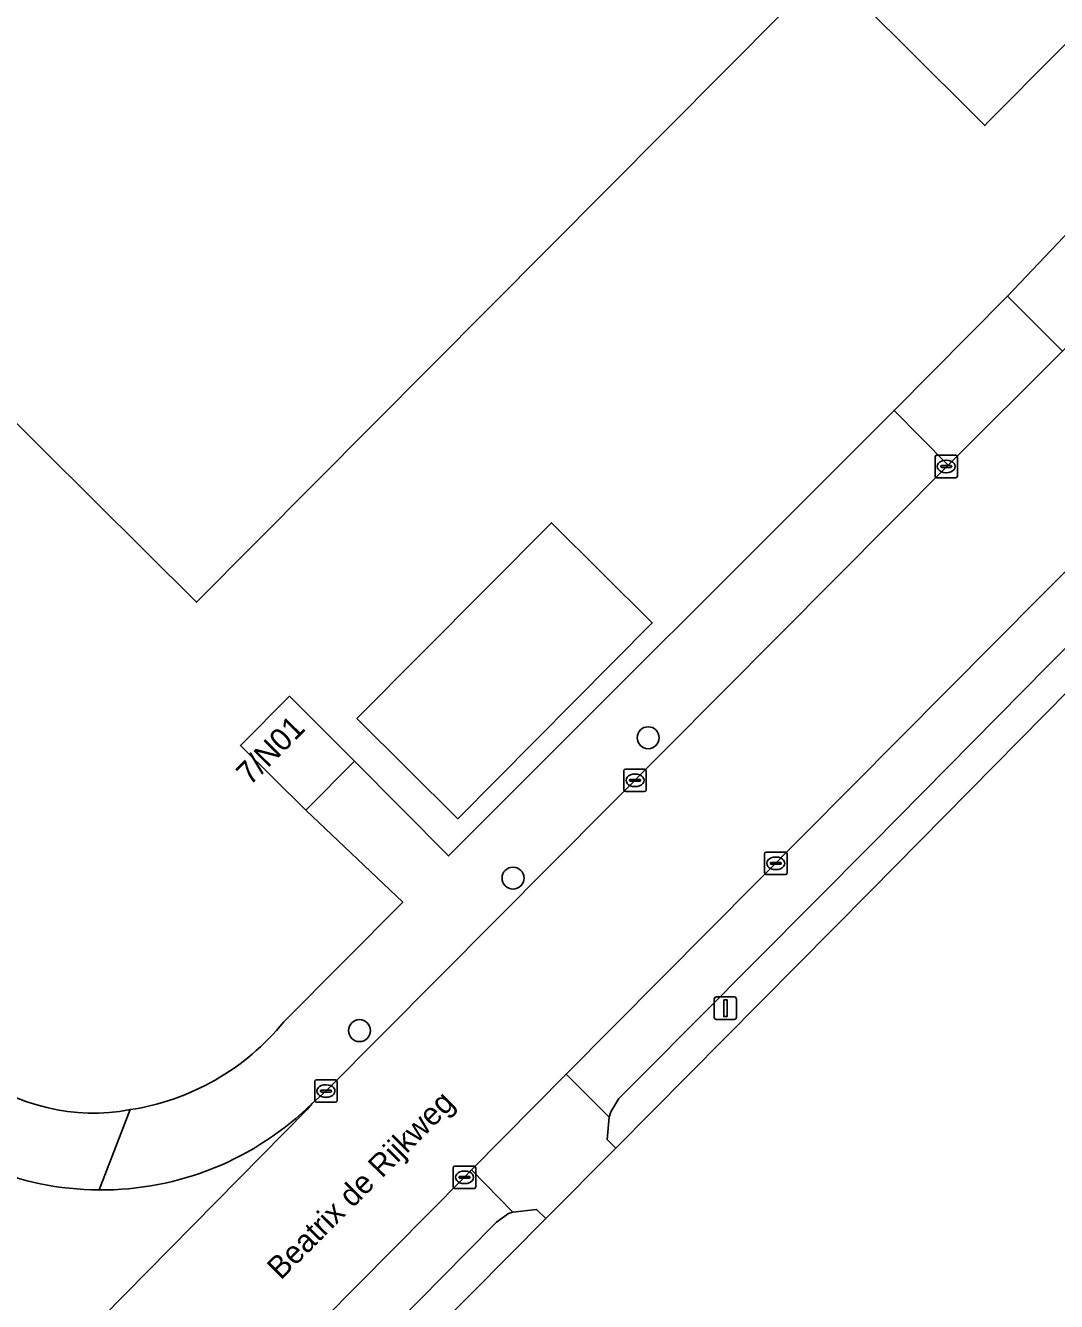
# Model space of a CAD drawing. Extents: x 155018 to 156648, y 383979 to 385733.
# Drawn here: x 155728.5 to 155774.5, y 385306.4 to 385363.3 of the extents above; entities that cross this region are included whole.
import ezdxf

# ---------------------------------------------------------------- set-up
doc = ezdxf.new("R2010")
doc.units = 0
for name, color, linetype in [('IMGEO_Boom', 7, 'Continuous'), ('IMGEO_Erf', 7, 'Continuous'), ('IMGEO_Hek', 7, 'Continuous'), ('IMGEO_Kolk', 7, 'Continuous'), ('IMGEO_Lichtmast', 7, 'Continuous'), ('IMGEO_Openbare_ruimte_label', 7, 'Continuous'), ('IMGEO_Pand', 7, 'Continuous'), ('IMGEO_Pand_nummerreeks', 7, 'Continuous'), ('IMGEO_Parkeervlak_open', 7, 'Continuous'), ('IMGEO_Rijbaan_lokaal_gesloten', 7, 'Continuous'), ('IMGEO_Rijbaan_lokaal_open', 7, 'Continuous'), ('IMGEO_Voetpad_open', 7, 'Continuous')]:
    doc.layers.add(name, color=color, linetype=linetype)

msp = doc.modelspace()

# ---------------------------------------------------------------- linework, layer by layer
at = {"layer": 'IMGEO_Boom'}
for centre in [(155756.275, 385331.553), (155750.253, 385325.299), (155743.411, 385318.504)]:
    msp.add_circle(centre, 0.489, dxfattribs=at)
at = {"layer": 'IMGEO_Erf'}
for points in [[(155740.04, 385318.892), (155745.338, 385324.229), (155741.019, 385328.329), (155738.104, 385331.208), (155740.291, 385333.4), (155743.193, 385330.505), (155747.378, 385326.284), (155767.23, 385346.141), (155772.287, 385351.225), (155775.622, 385354.737), (155784.92, 385364.103), (155789.539, 385368.757), (155804.015, 385383.435), (155810.15, 385389.405), (155815.277, 385394.606), (155764.275, 385445.238), (155709.113, 385500)], [(155799.749, 385387.476), (155771.401, 385358.963), (155771.274, 385358.835), (155767.516, 385362.572), (155764.226, 385365.843)], [(155762.302, 385363.907), (155736.15, 385337.59), (155697.02, 385376.462)], [(155791.664, 385350.534), (155766.166, 385324.695), (155754.832, 385313.264), (155751.719, 385310.124), (155731.978, 385290.214), (155729.776, 385287.989), (155706.51, 385264.532), (155702.256, 385260.243)]]:
    msp.add_lwpolyline(points, dxfattribs=at)
msp.add_lwpolyline([(155751.963, 385341.137), (155756.459, 385336.667), (155747.79, 385327.946), (155743.294, 385332.416)], close=True, dxfattribs=at)
for centre, radius, start, end in [((155731.544, 385325.818), 10.961, 278.6361, 320.8122), ((155731.547, 385323.681), 8.854, 232.3496, 280.6933)]:
    msp.add_arc(centre, radius, start, end, dxfattribs=at)
at = {"layer": 'IMGEO_Hek'}
msp.add_lwpolyline([(155747.378, 385326.284), (155743.193, 385330.505)], dxfattribs=at)
at = {"layer": 'IMGEO_Kolk'}
for p, q in [((155769.057, 385343.216), (155769.057, 385344.068)), ((155769.132, 385344.142), (155769.984, 385344.142)), ((155769.545, 385343.922), (155769.57, 385343.922)), ((155770.058, 385344.068), (155770.058, 385343.216)), ((155769.984, 385343.142), (155769.132, 385343.142)), ((155769.316, 385343.636), (155769.316, 385343.648)), ((155769.754, 385343.599), (155769.356, 385343.599)), ((155769.359, 385343.685), (155769.757, 385343.685)), ((155769.568, 385343.362), (155769.543, 385343.362)), ((155769.8, 385343.648), (155769.8, 385343.636)), ((155755.19, 385329.23), (155755.19, 385330.082)), ((155755.265, 385330.156), (155756.117, 385330.156)), ((155756.191, 385330.082), (155756.191, 385329.23)), ((155755.449, 385329.65), (155755.449, 385329.662)), ((155755.887, 385329.613), (155755.489, 385329.613)), ((155755.492, 385329.699), (155755.89, 385329.699)), ((155755.678, 385329.936), (155755.703, 385329.936)), ((155755.933, 385329.662), (155755.933, 385329.65)), ((155756.117, 385329.156), (155755.265, 385329.156)), ((155755.701, 385329.376), (155755.676, 385329.376)), ((155761.461, 385325.531), (155761.461, 385326.383)), ((155761.536, 385326.457), (155762.388, 385326.457)), ((155761.949, 385326.237), (155761.974, 385326.237)), ((155762.462, 385326.383), (155762.462, 385325.531)), ((155761.72, 385325.951), (155761.72, 385325.963)), ((155762.158, 385325.914), (155761.76, 385325.914)), ((155761.763, 385326), (155762.161, 385326)), ((155761.972, 385325.677), (155761.947, 385325.677)), ((155762.204, 385325.963), (155762.204, 385325.951)), ((155762.388, 385325.457), (155761.536, 385325.457)), ((155741.416, 385315.384), (155741.416, 385316.236)), ((155741.491, 385316.31), (155742.343, 385316.31)), ((155741.718, 385315.853), (155742.116, 385315.853)), ((155741.904, 385316.09), (155741.929, 385316.09)), ((155742.417, 385316.236), (155742.417, 385315.384)), ((155742.343, 385315.31), (155741.491, 385315.31)), ((155741.675, 385315.804), (155741.675, 385315.816)), ((155742.113, 385315.767), (155741.715, 385315.767)), ((155741.927, 385315.53), (155741.902, 385315.53)), ((155742.159, 385315.816), (155742.159, 385315.804)), ((155747.667, 385312.465), (155748.519, 385312.465)), ((155747.592, 385311.539), (155747.592, 385312.391)), ((155747.851, 385311.959), (155747.851, 385311.971)), ((155748.289, 385311.922), (155747.891, 385311.922)), ((155747.894, 385312.008), (155748.292, 385312.008)), ((155748.08, 385312.245), (155748.105, 385312.245)), ((155748.335, 385311.971), (155748.335, 385311.959)), ((155748.593, 385312.391), (155748.593, 385311.539)), ((155748.519, 385311.465), (155747.667, 385311.465)), ((155748.103, 385311.685), (155748.078, 385311.685))]:
    msp.add_line(p, q, dxfattribs=at)
for points in [[(155769.057, 385343.216), (155769.057, 385344.068)], [(155769.132, 385344.142), (155769.984, 385344.142)], [(155770.058, 385344.068), (155770.058, 385343.216)], [(155769.984, 385343.142), (155769.132, 385343.142)], [(155755.19, 385329.23), (155755.19, 385330.082)], [(155755.265, 385330.156), (155756.117, 385330.156)], [(155756.191, 385330.082), (155756.191, 385329.23)], [(155756.117, 385329.156), (155755.265, 385329.156)], [(155761.461, 385325.531), (155761.461, 385326.383)], [(155761.536, 385326.457), (155762.388, 385326.457)], [(155762.462, 385326.383), (155762.462, 385325.531)], [(155762.388, 385325.457), (155761.536, 385325.457)], [(155741.416, 385315.384), (155741.416, 385316.236)], [(155741.491, 385316.31), (155742.343, 385316.31)], [(155742.417, 385316.236), (155742.417, 385315.384)], [(155742.343, 385315.31), (155741.491, 385315.31)], [(155747.667, 385312.465), (155748.519, 385312.465)], [(155747.592, 385311.539), (155747.592, 385312.391)], [(155748.593, 385312.391), (155748.593, 385311.539)], [(155748.519, 385311.465), (155747.667, 385311.465)]]:
    msp.add_lwpolyline(points, dxfattribs=at)
for centre, radius, start, end in [((155769.134, 385344.066), 0.0765, 91.552, 178.448), ((155769.134, 385344.066), 0.0765, 91.552, 178.448), ((155769.982, 385344.066), 0.0765, 1.552, 88.448), ((155769.982, 385344.066), 0.0765, 1.552, 88.448), ((155769.134, 385343.218), 0.0765, 181.552, 268.448), ((155769.134, 385343.218), 0.0765, 181.552, 268.448), ((155769.356, 385343.645), 0.0403, 85.8775, 175.7526), ((155769.353, 385343.635), 0.0366, 178.938, 274.7102), ((155769.757, 385343.642), 0.043, 264.8664, 352.4533), ((155769.761, 385343.647), 0.0386, 1.7309, 96.639), ((155769.982, 385343.218), 0.0765, 271.552, 358.448), ((155769.982, 385343.218), 0.0765, 271.552, 358.448), ((155755.267, 385330.08), 0.0765, 91.552, 178.448), ((155755.267, 385330.08), 0.0765, 91.552, 178.448), ((155756.115, 385330.08), 0.0765, 1.552, 88.448), ((155756.115, 385330.08), 0.0765, 1.552, 88.448), ((155755.489, 385329.659), 0.0403, 85.8775, 175.7526), ((155755.486, 385329.649), 0.0366, 178.938, 274.7102), ((155755.89, 385329.656), 0.043, 264.8664, 352.4533), ((155755.894, 385329.661), 0.0386, 1.7309, 96.639), ((155755.267, 385329.232), 0.0765, 181.552, 268.448), ((155755.267, 385329.232), 0.0765, 181.552, 268.448), ((155756.115, 385329.232), 0.0765, 271.552, 358.448), ((155756.115, 385329.232), 0.0765, 271.552, 358.448), ((155761.538, 385326.381), 0.0765, 91.552, 178.448), ((155761.538, 385326.381), 0.0765, 91.552, 178.448), ((155762.386, 385326.381), 0.0765, 1.552, 88.448), ((155762.386, 385326.381), 0.0765, 1.552, 88.448), ((155761.538, 385325.533), 0.0765, 181.552, 268.448), ((155761.538, 385325.533), 0.0765, 181.552, 268.448), ((155761.76, 385325.96), 0.0403, 85.8775, 175.7526), ((155761.757, 385325.95), 0.0366, 178.938, 274.7102), ((155762.161, 385325.957), 0.043, 264.8664, 352.4533), ((155762.165, 385325.962), 0.0386, 1.7309, 96.639), ((155762.386, 385325.533), 0.0765, 271.552, 358.448), ((155762.386, 385325.533), 0.0765, 271.552, 358.448), ((155741.493, 385316.234), 0.0765, 91.552, 178.448), ((155741.493, 385316.234), 0.0765, 91.552, 178.448), ((155741.715, 385315.813), 0.0403, 85.8775, 175.7526), ((155742.12, 385315.815), 0.0386, 1.7309, 96.639), ((155742.341, 385316.234), 0.0765, 1.552, 88.448), ((155742.341, 385316.234), 0.0765, 1.552, 88.448), ((155741.493, 385315.386), 0.0765, 181.552, 268.448), ((155741.493, 385315.386), 0.0765, 181.552, 268.448), ((155741.712, 385315.803), 0.0366, 178.938, 274.7102), ((155742.116, 385315.81), 0.043, 264.8664, 352.4533), ((155742.341, 385315.386), 0.0765, 271.552, 358.448), ((155742.341, 385315.386), 0.0765, 271.552, 358.448), ((155747.669, 385312.389), 0.0765, 91.552, 178.448), ((155747.669, 385312.389), 0.0765, 91.552, 178.448), ((155748.517, 385312.389), 0.0765, 1.552, 88.448), ((155748.517, 385312.389), 0.0765, 1.552, 88.448), ((155747.891, 385311.968), 0.0403, 85.8775, 175.7526), ((155747.888, 385311.958), 0.0366, 178.938, 274.7102), ((155748.292, 385311.965), 0.043, 264.8664, 352.4533), ((155748.296, 385311.97), 0.0386, 1.7309, 96.639), ((155747.669, 385311.541), 0.0765, 181.552, 268.448), ((155747.669, 385311.541), 0.0765, 181.552, 268.448), ((155748.517, 385311.541), 0.0765, 271.552, 358.448), ((155748.517, 385311.541), 0.0765, 271.552, 358.448)]:
    msp.add_arc(centre, radius, start, end, dxfattribs=at)
for centre, major_axis, ratio, start_param, end_param in [((155769.544, 385343.642), (-0.387, 0.002), 0.722429, 4.712389, 7.853982), ((155769.569, 385343.642), (-0.39, 0.002), 0.717154, 1.570796, 4.712389), ((155755.677, 385329.656), (-0.387, 0.002), 0.722429, 4.712389, 7.853982), ((155755.702, 385329.656), (-0.39, 0.002), 0.717154, 1.570796, 4.712389), ((155761.948, 385325.957), (-0.387, 0.002), 0.722429, 4.712389, 7.853982), ((155761.973, 385325.957), (-0.39, 0.002), 0.717154, 1.570796, 4.712389), ((155741.903, 385315.81), (-0.387, 0.002), 0.722429, 4.712389, 7.853982), ((155741.928, 385315.81), (-0.39, 0.002), 0.717154, 1.570796, 4.712389), ((155748.079, 385311.965), (-0.387, 0.002), 0.722429, 4.712389, 7.853982), ((155748.104, 385311.965), (-0.39, 0.002), 0.717154, 1.570796, 4.712389)]:
    msp.add_ellipse(centre, major_axis=major_axis, ratio=ratio, start_param=start_param, end_param=end_param, dxfattribs=at)
at = {"layer": 'IMGEO_Lichtmast'}
for p, q in [((155759.22, 385319.102), (155759.22, 385319.902)), ((155759.22, 385319.902), (155759.22, 385319.102)), ((155759.32, 385320.002), (155760.11, 385320.002)), ((155760.11, 385320.002), (155759.32, 385320.002)), ((155760.21, 385319.902), (155760.21, 385319.102)), ((155760.21, 385319.102), (155760.21, 385319.902)), ((155760.11, 385319.002), (155759.32, 385319.002)), ((155759.32, 385319.002), (155760.11, 385319.002))]:
    msp.add_line(p, q, dxfattribs=at)
msp.add_lwpolyline([(155759.64, 385319.877), (155759.79, 385319.877), (155759.79, 385319.127), (155759.64, 385319.127), (155759.64, 385319.877)], dxfattribs=at)
for centre, start, end in [((155759.32, 385319.902), 90, 180), ((155759.32, 385319.902), 90, 180), ((155760.11, 385319.902), 0, 90), ((155760.11, 385319.902), 360, 90), ((155759.32, 385319.102), 180, 270), ((155759.32, 385319.102), 180, 270), ((155760.11, 385319.102), 270, 0), ((155760.11, 385319.102), 270, 0)]:
    msp.add_arc(centre, 0.1, start, end, dxfattribs=at)
at = {"layer": 'IMGEO_Pand'}
for points in [[(155764.226, 385365.843), (155767.516, 385362.572), (155771.274, 385358.835), (155771.401, 385358.963), (155799.749, 385387.476)], [(155697.02, 385376.462), (155736.15, 385337.59), (155762.302, 385363.907)]]:
    msp.add_lwpolyline(points, dxfattribs=at)
for points in [[(155747.79, 385327.946), (155756.459, 385336.667), (155751.963, 385341.137), (155743.294, 385332.416)], [(155743.193, 385330.505), (155740.291, 385333.4), (155738.104, 385331.208), (155741.019, 385328.329)]]:
    msp.add_lwpolyline(points, close=True, dxfattribs=at)
at = {"layer": 'IMGEO_Parkeervlak_open'}
for points in [[(155791.069, 385351.159), (155788.956, 385353.152), (155775.937, 385340.052), (155752.618, 385316.565), (155754.531, 385314.643), (155754.618, 385314.879), (155754.971, 385315.481), (155755.961, 385316.478), (155766.255, 385326.827), (155774.094, 385334.779), (155790.363, 385351.187)], [(155741.861, 385302.21), (155748.198, 385308.631), (155749.514, 385309.971), (155750.056, 385310.352), (155750.238, 385310.416), (155748.399, 385312.297), (155748.07, 385311.96), (155722.892, 385286.563), (155703.835, 385267.378), (155705.837, 385265.253)]]:
    msp.add_lwpolyline(points, dxfattribs=at)
at = {"layer": 'IMGEO_Rijbaan_lokaal_gesloten'}
for points in [[(155826.636, 385401.147), (155825.227, 385399.713), (155824.4, 385398.877), (155819.089, 385393.518), (155812.579, 385386.957), (155811.159, 385385.487), (155808.369, 385382.695), (155792.033, 385366.286), (155787.399, 385361.619), (155774.733, 385348.783), (155769.639, 385343.693), (155741.915, 385315.806), (155741.307, 385315.259), (155741.073, 385314.991), (155717.704, 385291.283), (155717.213, 385290.847), (155687.45, 385260.953)], [(155694.138, 385257.608), (155698.523, 385262.023), (155699.557, 385263.103), (155703.835, 385267.378), (155722.892, 385286.563), (155748.07, 385311.96), (155748.399, 385312.297), (155752.618, 385316.565), (155775.937, 385340.052), (155788.956, 385353.152), (155791.386, 385355.597)], [(155717.213, 385290.847), (155717.704, 385291.283), (155741.073, 385314.991), (155741.307, 385315.259)]]:
    msp.add_lwpolyline(points, dxfattribs=at)
for centre, radius, start, end in [((155731.904, 385324.803), 13.401, 224.577, 269.573), ((155731.901, 385324.798), 13.396, 269.5843, 314.5973)]:
    msp.add_arc(centre, radius, start, end, dxfattribs=at)
at = {"layer": 'IMGEO_Rijbaan_lokaal_open'}
for points in [[(155774.733, 385348.783), (155772.287, 385351.225), (155767.23, 385346.141), (155769.639, 385343.693)], [(155754.832, 385313.264), (155754.445, 385313.646), (155754.531, 385314.643), (155752.618, 385316.565), (155748.399, 385312.297), (155750.238, 385310.416), (155751.3, 385310.535), (155751.719, 385310.124)]]:
    msp.add_lwpolyline(points, close=True, dxfattribs=at)
at = {"layer": 'IMGEO_Voetpad_open'}
msp.add_lwpolyline([(155772.287, 385351.225), (155774.733, 385348.783), (155787.399, 385361.619), (155784.92, 385364.103), (155775.622, 385354.737)], close=True, dxfattribs=at)
for points in [[(155790.363, 385351.187), (155774.094, 385334.779), (155766.255, 385326.827), (155755.961, 385316.478), (155754.971, 385315.481), (155754.618, 385314.879), (155754.531, 385314.643), (155754.445, 385313.646), (155754.832, 385313.264), (155766.166, 385324.695), (155791.664, 385350.534), (155791.069, 385351.159)], [(155769.639, 385343.693), (155767.23, 385346.141), (155747.378, 385326.284), (155743.193, 385330.505), (155741.019, 385328.329), (155745.338, 385324.229), (155740.04, 385318.892)], [(155741.307, 385315.259), (155741.915, 385315.806), (155769.639, 385343.693)], [(155731.804, 385311.402), (155733.19, 385314.981)], [(155733.19, 385314.981), (155731.804, 385311.402)], [(155751.719, 385310.124), (155751.3, 385310.535), (155750.238, 385310.416), (155750.056, 385310.352), (155749.514, 385309.971), (155748.198, 385308.631), (155741.861, 385302.21)], [(155739.708, 385300.095), (155730.969, 385291.196), (155731.978, 385290.214), (155751.719, 385310.124)]]:
    msp.add_lwpolyline(points, dxfattribs=at)
for centre, radius, start, end in [((155731.544, 385325.818), 10.961, 278.6361, 320.8122), ((155731.547, 385323.681), 8.854, 232.3496, 280.6933), ((155731.904, 385324.803), 13.401, 224.577, 269.573), ((155731.901, 385324.798), 13.396, 269.5843, 314.5973)]:
    msp.add_arc(centre, radius, start, end, dxfattribs=at)

# ---------------------------------------------------------------- texts
at = {"layer": 'IMGEO_Openbare_ruimte_label'}
msp.add_text('Beatrix de Rijkweg', height=1, rotation=45.1621, dxfattribs=at).set_placement((155739.904, 385307.357))
at = {"layer": 'IMGEO_Pand_nummerreeks'}
msp.add_text('7/N01', height=1, rotation=45.1774, dxfattribs=at).set_placement((155738.532, 385329.387))

doc.saveas('drawing.dxf')
